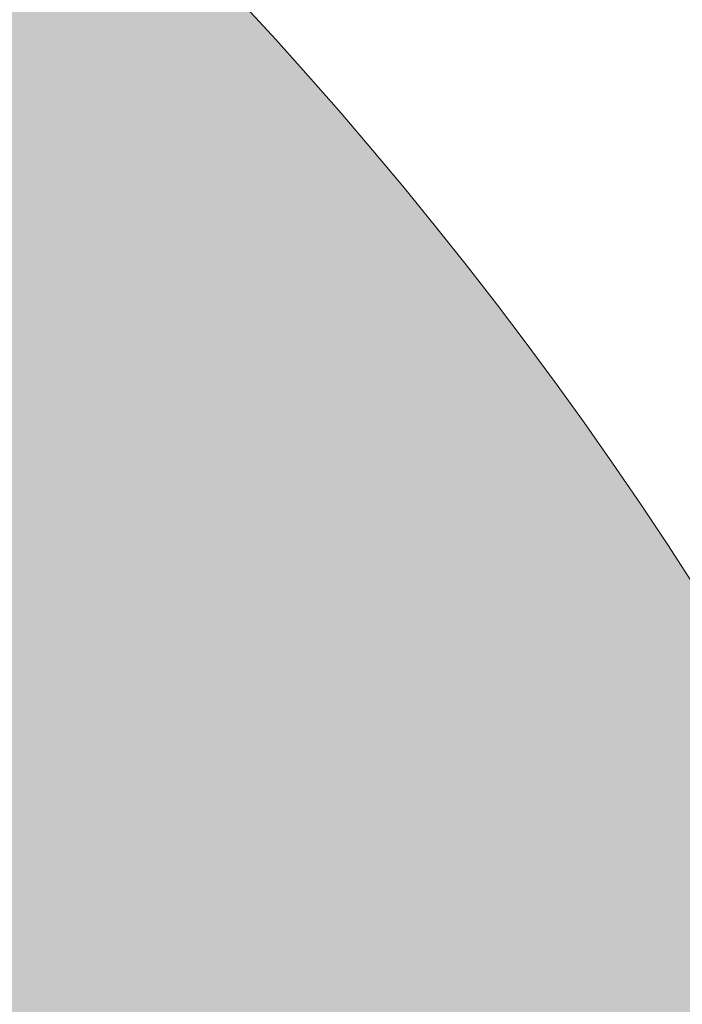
# Model space of a CAD drawing. Header units: metres. Extents: x 163628 to 167676, y 402708 to 405373.
# Tile 1040 of 1056: x 166452.305 to 166452.629, y 404412.631 to 404413.111. Entities that reach past the tile are written whole.
import ezdxf

# ---------------------------------------------------------------- set-up
doc = ezdxf.new("R2010")
doc.units = ezdxf.units.M
doc.layers.get('0').update_dxf_attribs({"lineweight": 25})
doc.layers.add('X-CA190022.004-UO-ARC_Arcering$0$N-WE-VH-VERHARDING_BETONSTRAATSTEEN-A-200', color=252, linetype='Continuous', lineweight=18, transparency=0.5)
doc.layers.add('X-CA190022.004-UO-DWM_Beplanting$0$B-WE-GR-BOOM-S AFKOMSTIG UIT BOMENBESTAND GEMEENTE', color=252, linetype='Continuous')

# ---------------------------------------------------------------- blocks, each defined once
blk = doc.blocks.new('X-CA190022.004-UO-DWM_Beplanting$0$SGR-BOOM_01-SO')
at = {"color": 0, "linetype": 'ByBlock', "lineweight": 18}
blk.add_circle((0, 0), 2, dxfattribs=at)
blk = doc.blocks.new('X-CA190022.004-UO-DWM_Beplanting$0$IMGEOBoom')
at = {"transparency": 33554457}
h = blk.add_hatch(color=256, dxfattribs=at)
h.dxf.hatch_style = 1
edge = h.paths.add_edge_path()
edge.add_arc((0, 0), 100, 0, 360)
edge = h.paths.add_edge_path(flags=17)
edge.add_arc((0, 0), 12.5, 0, 360)
at = {"xscale": 50, "yscale": 50, "zscale": 50}
blk.add_blockref('X-CA190022.004-UO-DWM_Beplanting$0$SGR-BOOM_01-SO', (0, 0), dxfattribs=at)

msp = doc.modelspace()

# ---------------------------------------------------------------- hatches: boundary and pattern name
at = {"layer": 'X-CA190022.004-UO-ARC_Arcering$0$N-WE-VH-VERHARDING_BETONSTRAATSTEEN-A-200'}
h = msp.add_hatch(dxfattribs=at)
h.set_pattern_fill('AVH-BSS_KEIFORMAAT_KEPER', color=256, scale=2, angle=58, pattern_type=2)
h.set_pattern_definition([(58, (0, 0), (-0.0668070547, 0.28937314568), [0.63, -0.21]), (328, (-0.35618, 0.22257), (-0.0668070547, 0.28937314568), [0.63, -0.21])])
h.paths.add_polyline_path([(166458.40813, 404415.08429), (166454.02099, 404413.04397, -0.347379), (166450.11739, 404403.91501), (166450.12178, 404403.90587), (166450.49467, 404404.08494), (166455.00191, 404406.24939), (166457.01863, 404407.21785), (166457.75796, 404407.56299), (166458.73667, 404407.99017), (166459.72779, 404408.38946), (166460.72745, 404408.75936), (166460.81078, 404408.78874), (166461.74245, 404409.10237), (166462.76391, 404409.41528), (166463.79389, 404409.69888), (166464.74742, 404409.93348), (166464.82672, 404409.95189), (166467.51202, 404410.5752, -0.358219)])

# ---------------------------------------------------------------- block references
at = {"layer": 'X-CA190022.004-UO-DWM_Beplanting$0$B-WE-GR-BOOM-S AFKOMSTIG UIT BOMENBESTAND GEMEENTE', "xscale": 0.02, "yscale": 0.02, "zscale": 0.02}
msp.add_blockref('X-CA190022.004-UO-DWM_Beplanting$0$IMGEOBoom', (166450.95, 404411.757), dxfattribs=at)

doc.saveas('drawing.dxf')
